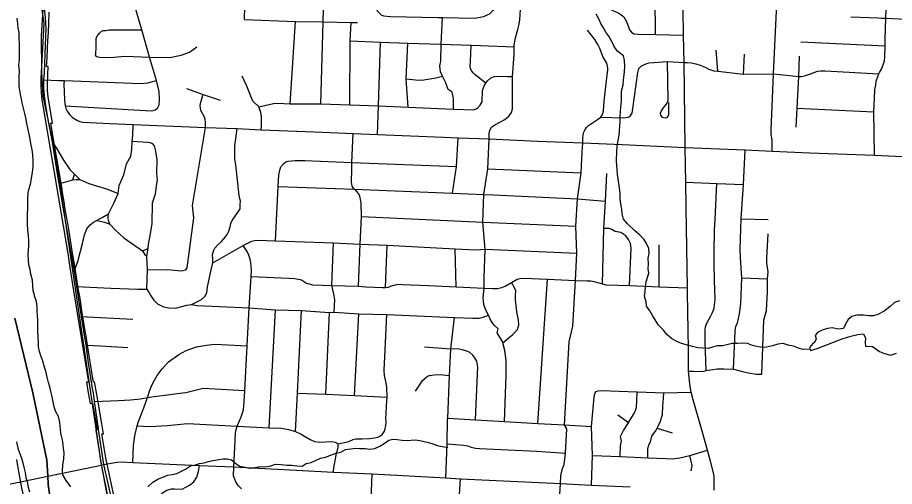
# Model space of a CAD drawing. Extents: x 114604 to 551442, y 316898 to 567001.
# Drawn here: x 179238 to 189903, y 411368 to 417074 of the extents above; entities that cross this region are included whole.
import ezdxf

# ---------------------------------------------------------------- set-up
doc = ezdxf.new("R2010")
doc.units = 0
for name, color, linetype in [('DV_X_County_Line', 7, 'Continuous'), ('GE_P_Alignment_1000_Bearings', 7, 'Continuous'), ('GE_P_Alignment_1000_Stations', 7, 'Continuous'), ('GE_P_Alignment_100_Cardinal_Points', 7, 'Continuous'), ('GE_P_Alignment_100_Stations', 7, 'Continuous'), ('GE_P_Alignment_500_Bearings', 7, 'Continuous'), ('GE_P_Alignment_500_Distances', 7, 'Continuous'), ('MT_X_Edge_Line', 7, 'Continuous'), ('PM_P_Cells', 7, 'Continuous')]:
    doc.layers.add(name, color=color, linetype=linetype)

msp = doc.modelspace()

# ---------------------------------------------------------------- linework, layer by layer
at = {"layer": 'DV_X_County_Line'}
for points in [[(179445, 413688), (179443, 413697), (179430, 413750), (179426, 413809), (179419, 413877), (179400, 413953), (179391, 414007), (179376, 414066), (179370, 414118), (179369, 414190), (179372, 414242), (179375, 414296), (179377, 414356), (179372, 414420), (179363, 414489), (179360, 414559), (179364, 414871), (179369, 414940), (179380, 414994), (179394, 415045), (179420, 415189), (179427, 415258), (179430, 415326), (179423, 415406), (179416, 415462), (179401, 415540), (179391, 415593), (179378, 415655), (179363, 415727), (179352, 415786), (179337, 415854), (179325, 415904), (179310, 415970), (179295, 416035), (179285, 416085), (179274, 416137), (179265, 416187), (179257, 416240), (179256, 416290), (179257, 416356), (179260, 416420), (179255, 416494), (179260, 416560), (179262, 416630), (179263, 416698), (179260, 416749), (179259, 416821), (179256, 416891), (179247, 416947), (179241, 416997), (179232, 417066)], [(179885, 411364), (179828, 411441), (179791, 411508), (179786, 411560), (179789, 411626), (179800, 411704), (179805, 411778), (179799, 411828), (179792, 411880), (179783, 411936), (179764, 412017), (179760, 412067), (179753, 412145), (179736, 412218), (179699, 412286), (179682, 412337), (179671, 412399), (179659, 412457), (179648, 412509), (179629, 412582), (179615, 412632), (179600, 412696), (179583, 412771), (179568, 412821), (179545, 412891), (179520, 412956), (179504, 413012), (179495, 413068), (179492, 413122), (179488, 413185), (179485, 413253), (179484, 413321), (179483, 413393), (179482, 413447), (179478, 413497), (179475, 413551), (179468, 413620), (179445, 413688)], [(179226, 411911), (179243, 411835), (179264, 411779), (179282, 411726), (179297, 411670), (179314, 411602), (179329, 411537), (179338, 411479), (179354, 411427), (179365, 411376), (179382, 411302)]]:
    msp.add_lwpolyline(points, dxfattribs=at)
at = {"layer": 'GE_P_Alignment_1000_Bearings'}
msp.add_lwpolyline([(183377, 402652), (183264, 402983), (183068, 403258), (182763, 403464), (182374, 403682), (182097, 403860), (181943, 404066), (181492, 405348), (181352, 405513), (180694, 406781), (180414, 407235), (180231, 407676), (180146, 407979), (180212, 408450), (180236, 408962), (180421, 410014), (180488, 410346), (180487, 410526), (180258, 411630), (179705, 415400), (179548, 416118), (179532, 416409), (179529, 416851), (179554, 417238)], dxfattribs=at)
at = {"layer": 'GE_P_Alignment_1000_Stations'}
for p, q in [((180147, 412559), (180156, 412506)), ((180283, 411634), (180473, 410798))]:
    msp.add_line(p, q, dxfattribs=at)
for points in [[(179428, 418133), (179476, 417788), (179540, 417362), (179576, 417072), (179584, 416940), (179570, 416631), (179560, 416399), (179555, 416316), (179554, 416212), (179562, 416123), (179575, 416027), (179606, 415829), (179658, 415561), (179715, 415196), (179742, 415054), (179790, 414765), (179873, 414272), (179928, 413983), (179956, 413799), (180013, 413434), (180068, 413087), (180098, 412873), (180147, 412559)], [(180156, 412506), (180172, 412401), (180217, 412072)], [(180217, 412072), (180219, 412061), (180283, 411634)]]:
    msp.add_lwpolyline(points, dxfattribs=at)
at = {"layer": 'GE_P_Alignment_100_Cardinal_Points'}
for p, q in [((186995, 416866), (186990, 417427)), ((182554, 416024), (182618, 417026)), ((187754, 416420), (187734, 416677)), ((188766, 416777), (189788, 416728)), ((188065, 416383), (188079, 416626)), ((184959, 415232), (186091, 415183)), ((179911, 415100), (179931, 415167)), ((188038, 414626), (188368, 414616)), ((180756, 414233), (180825, 414263)), ((183714, 413788), (183732, 414303)), ((184572, 413798), (184559, 414258)), ((187043, 413796), (187043, 414307)), ((188046, 413905), (188359, 413896)), ((185565, 412135), (185683, 413889)), ((182300, 412082), (182374, 413516)), ((182988, 412490), (183032, 413483)), ((180013, 413434), (180641, 413403)), ((183335, 412473), (183388, 413468)), ((184508, 413040), (184186, 413063)), ((186540, 412241), (186669, 412147)), ((187017, 412077), (187201, 412021))]:
    msp.add_line(p, q, dxfattribs=at)
for points in [[(180939, 415972), (180959, 416010), (180964, 416078), (180959, 416173), (180928, 416309), (180844, 416591), (180749, 416922), (180649, 417267), (180600, 417437), (180577, 417482), (180526, 417582), (180410, 417767), (180329, 417917), (180316, 417982), (180305, 418037), (180310, 418099)], [(181997, 417050), (182008, 417367), (182020, 417672), (182053, 418025)], [(189659, 415397), (189651, 415927), (189665, 416187), (189665, 416198), (189676, 416252), (189682, 416300), (189699, 416356), (189714, 416387), (189721, 416403), (189746, 416447), (189764, 416499), (189781, 416547), (189785, 416595), (189788, 416728), (189789, 416810), (189799, 417064), (189811, 417399), (189823, 417741)], [(188415, 415447), (188417, 415512), (188417, 415546), (188415, 415586), (188403, 415651), (188402, 415705), (188431, 416389), (188468, 417155), (188470, 417232), (188454, 417281), (188424, 417329), (188375, 417370), (188302, 417409), (188204, 417449), (188064, 417509), (187954, 417532), (187876, 417558), (187821, 417589), (187754, 417654)], [(182926, 416023), (182954, 417016), (182954, 417020), (182965, 417337)], [(183464, 417334), (183528, 417287), (183569, 417240), (183615, 417151), (183662, 417105), (183688, 417094), (183774, 417085), (184353, 417074), (184407, 417073), (184797, 417066), (184910, 417086), (184985, 417122), (185023, 417163), (185058, 417189), (185100, 417212), (185358, 417203)], [(186455, 417412), (186428, 417362), (186426, 417305), (186426, 417256), (186427, 417225), (186435, 417199), (186466, 417162), (186525, 417137), (186564, 417120), (186610, 417083), (186644, 417027), (186669, 416960), (186681, 416925), (186703, 416894), (186735, 416876), (186784, 416871), (186995, 416866), (187336, 416857)], [(185159, 412158), (185181, 412721), (185182, 412901), (185164, 413021), (185142, 413116), (185140, 413125), (185072, 413238), (185083, 413284), (185036, 413331), (184994, 413389), (184965, 413451), (184932, 413515), (184908, 413581), (184901, 413665), (184912, 413782), (184912, 413908), (184926, 414255), (184896, 414583), (184911, 414920), (184959, 415232), (184972, 415596), (184974, 415657), (184978, 415686), (184985, 415711), (185004, 415739), (185042, 415766), (185164, 415834), (185215, 415875), (185244, 415918), (185259, 415964), (185257, 416357), (185276, 416622), (185276, 416716), (185276, 416738), (185296, 416827), (185322, 416926), (185339, 416992), (185346, 417044), (185356, 417171)], [(187712, 411325), (187711, 411448), (187710, 411494), (187700, 411552), (187665, 411677), (187628, 411808), (187563, 412039), (187455, 412424), (187429, 412516), (187417, 412584), (187409, 412654), (187400, 412771), (187399, 413041), (187386, 413720), (187385, 413784), (187371, 414764), (187367, 415072), (187359, 415493), (187345, 416527), (187336, 416857), (187332, 417167)], [(181997, 417050), (182614, 417026), (182618, 417026), (182954, 417020), (183296, 417013), (183374, 417012)], [(183278, 416011), (183285, 416790), (183296, 417013)], [(184540, 415960), (184540, 416083), (184525, 416164), (184474, 416199), (184447, 416278), (184405, 416359), (184381, 416411), (184375, 416487), (184388, 416544), (184391, 416748), (184407, 417073)], [(189374, 417084), (189703, 417069), (189746, 417067)], [(189746, 417067), (189799, 417064), (190122, 417049), (191335, 417011), (191391, 417009), (191427, 417013), (191476, 417031)], [(180196, 416818), (180208, 416852), (180218, 416864), (180234, 416884), (180246, 416896), (180258, 416909), (180282, 416915), (180312, 416917), (180352, 416923), (180749, 416922)], [(186112, 415550), (186113, 415607), (186117, 415646), (186126, 415677), (186138, 415703), (186158, 415734), (186180, 415760), (186231, 415794), (186290, 415831), (186332, 415863), (186351, 415893), (186366, 415939), (186372, 416055), (186407, 416376), (186416, 416433), (186419, 416457), (186406, 416519), (186357, 416598), (186340, 416642), (186319, 416696), (186296, 416745), (186257, 416805), (186169, 416921)], [(180187, 416612), (180190, 416632), (180192, 416651), (180194, 416692), (180196, 416818)], [(183285, 416790), (183652, 416774), (183985, 416761), (184391, 416748), (184755, 416736), (184868, 416733), (185276, 416716)], [(180187, 416612), (180201, 416600), (180235, 416593), (180363, 416589), (180544, 416603), (180844, 416591), (181090, 416587), (181229, 416615), (181331, 416653), (181417, 416715)], [(183617, 415652), (183630, 415998), (183652, 416774)], [(183987, 415983), (183966, 416327), (183985, 416761)], [(184934, 416273), (184805, 416377), (184778, 416401), (184762, 416422), (184748, 416450), (184743, 416482), (184746, 416542), (184755, 416736)], [(188709, 415739), (188720, 415971), (188739, 416356), (188750, 416602)], [(186332, 415863), (186603, 415854), (186663, 415861), (186689, 415875), (186713, 415911), (186722, 415967), (186780, 416405), (186795, 416453), (186827, 416485)], [(186827, 416485), (186891, 416516), (186921, 416522), (187142, 416539), (187345, 416527), (187384, 416525), (187430, 416522), (187487, 416512), (187540, 416494), (187599, 416470), (187647, 416446), (187708, 416427), (187754, 416420), (188065, 416383), (188431, 416389), (188739, 416356), (188750, 416355), (188774, 416357), (188822, 416367), (188882, 416389), (188936, 416409), (188966, 416419), (189008, 416427), (189062, 416427), (189714, 416387)], [(187154, 416038), (187155, 415924), (187154, 415884), (187138, 415856), (187115, 415850), (187083, 415859), (187060, 415884), (187056, 415910), (187064, 415932), (187090, 415971), (187126, 416016), (187150, 416060), (187142, 416539)], [(182203, 415709), (182205, 415753), (182207, 415830), (182205, 415865), (182195, 415920), (182172, 415987), (182100, 416056), (182025, 416239), (181971, 416359)], [(182172, 415987), (182350, 416029), (182394, 416030), (182554, 416024), (182926, 416023), (183278, 416011), (183630, 415998), (183987, 415983), (184540, 415960), (184786, 415952), (184831, 415971), (184866, 416008), (184890, 416048), (184894, 416184), (184919, 416251), (184934, 416273), (184954, 416302), (184995, 416340), (185037, 416355), (185089, 416362), (185195, 416358), (185257, 416357)], [(183966, 416327), (184077, 416317), (184155, 416313), (184229, 416322), (184326, 416340), (184405, 416359)], [(179555, 416316), (179735, 416309), (179805, 416306), (179803, 416264), (179805, 416165), (179810, 416078), (179813, 416027), (179818, 415998), (179827, 415968), (179837, 415944), (179852, 415919), (179869, 415894), (179887, 415876), (179907, 415859), (179926, 415846), (179947, 415832), (179968, 415819), (179997, 415807), (180029, 415799), (180362, 415784), (180646, 415774), (181524, 415736), (181909, 415722), (182203, 415709), (182851, 415682), (183319, 415664), (183617, 415652), (184419, 415617), (184596, 415610), (184972, 415596), (185561, 415571), (186112, 415550), (186592, 415530), (187359, 415493), (187564, 415484), (188089, 415462), (188415, 415447), (188874, 415428), (189659, 415397), (190262, 415371)], [(179805, 416306), (180739, 416272), (180821, 416278), (180928, 416309)], [(181291, 416210), (181496, 416136), (181703, 416068)], [(181283, 414002), (181302, 414030), (181382, 414637), (181366, 414788), (181524, 415736), (181524, 415801), (181521, 415831), (181513, 415862), (181485, 415916), (181468, 415943), (181462, 415974), (181461, 416004), (181466, 416042), (181496, 416136)], [(179818, 415998), (180864, 415937), (180886, 415942), (180912, 415952), (180939, 415972)], [(188720, 415971), (188885, 415964), (189651, 415927)], [(179928, 413983), (179972, 414106), (180027, 414325), (180053, 414431), (180082, 414502), (180121, 414552), (180163, 414585), (180199, 414602), (180267, 414639), (180343, 414686), (180370, 414735), (180414, 414825), (180462, 414931), (180476, 415030), (180530, 415158), (180564, 415295), (180615, 415387), (180627, 415469), (180634, 415566), (180639, 415638), (180646, 415774)], [(179956, 413799), (180371, 413780), (180703, 413767), (180731, 413768), (180812, 413767), (180822, 413747), (180838, 413725), (180861, 413686), (180897, 413635), (180941, 413590), (181014, 413555), (181079, 413541), (181158, 413539), (181297, 413573), (181352, 413583), (181477, 413644), (181517, 413678), (181539, 413722), (181550, 413796), (181592, 414005), (181615, 414090), (181614, 414137), (181608, 414189), (181624, 414244), (181637, 414269), (181669, 414305), (181718, 414349), (181749, 414379), (181789, 414432), (181809, 414475), (181823, 414526), (181834, 414568), (181849, 414605), (181875, 414643), (181947, 414747), (181947, 414797), (181948, 414839), (181933, 414909), (181891, 415283), (181880, 415356), (181879, 415433), (181881, 415512), (181894, 415596), (181909, 415722)], [(183384, 413806), (183407, 414317), (183421, 414651), (183419, 414820), (183411, 414860), (183403, 414882), (183387, 414927), (183361, 414961), (183333, 414987), (183308, 415022), (183298, 415069), (183303, 415226), (183304, 415309), (183319, 415664)], [(184527, 414936), (184575, 415260), (184596, 415610)], [(179658, 415561), (179718, 415474), (179798, 415337), (179876, 415226), (179931, 415167), (179959, 415138), (179994, 415104), (180105, 415053), (180333, 414985), (180462, 414931)], [(180812, 413767), (180818, 414005), (180809, 414170), (180825, 414263), (180832, 414315), (180850, 414416), (180876, 414568), (180880, 414818), (180914, 414930), (180933, 415051), (180941, 415093), (180933, 415175), (180937, 415346), (180915, 415464), (180902, 415511), (180885, 415535), (180853, 415548), (180817, 415555), (180634, 415566)], [(185820, 411073), (185841, 411404), (185844, 411503), (185865, 411585), (185881, 411624), (185891, 411664), (185903, 411773), (185917, 412071), (185889, 412117), (185947, 413128), (185991, 413318), (186024, 413875), (186040, 414208), (186029, 414534), (186050, 414869), (186091, 415183), (186105, 415434), (186112, 415550)], [(187944, 412794), (187967, 413257), (187975, 413318), (187992, 413353), (188020, 413468), (188034, 413590), (188046, 413905), (188030, 414148), (188026, 414261), (188038, 414626), (188065, 415042), (188089, 415462)], [(182377, 414358), (182407, 415016), (182414, 415159), (182427, 415217), (182440, 415255), (182471, 415292)], [(182471, 415292), (182503, 415319), (182528, 415325), (182568, 415328), (182614, 415335), (182732, 415335), (183304, 415309), (184575, 415260)], [(179742, 415054), (179796, 415067), (179911, 415100), (179952, 415103), (179994, 415104)], [(186351, 413832), (186370, 414507), (186388, 414840), (186405, 415174)], [(182407, 415016), (183333, 414987), (184527, 414936), (184911, 414920), (185025, 414915), (186050, 414869), (186388, 414840)], [(187367, 415072), (187744, 415055), (188065, 415042)], [(187611, 412779), (187601, 413126), (187601, 413193), (187600, 413239), (187601, 413276), (187605, 413309), (187616, 413345), (187644, 413400), (187664, 413438), (187689, 413483), (187709, 413538), (187716, 413576), (187724, 413641), (187713, 413877), (187712, 414071), (187710, 414218), (187714, 414490), (187721, 414615), (187744, 415055)], [(180359, 414558), (180345, 414604), (180340, 414644), (180343, 414686)], [(183421, 414651), (184896, 414583), (184903, 414583), (186029, 414534)], [(180199, 414602), (180241, 414597), (180295, 414583), (180359, 414558), (180434, 414482), (180531, 414392), (180756, 414233), (180782, 414195), (180809, 414170)], [(186681, 413813), (186699, 414268), (186693, 414326), (186669, 414373), (186634, 414417), (186577, 414457), (186508, 414471), (186467, 414493), (186433, 414505), (186370, 414507)], [(188289, 412733), (188316, 413393), (188347, 413508), (188360, 413737), (188359, 413896), (188367, 413978), (188351, 414084), (188351, 414145), (188366, 414443)], [(181615, 414090), (181984, 414299), (182089, 414354), (182120, 414360), (182164, 414366), (182377, 414358), (183081, 414331), (183407, 414317), (183732, 414303), (184555, 414258), (184559, 414258), (184810, 414249), (184926, 414255), (186040, 414208)], [(183087, 413490), (183098, 413642), (183086, 413709), (183062, 413812), (183081, 414331)], [(182080, 413921), (182082, 413995), (182076, 414094), (182068, 414135), (182050, 414183), (182030, 414227), (181984, 414299)], [(180818, 414005), (181066, 414006), (181229, 413991), (181283, 414002)], [(181963, 411339), (181927, 411374), (181892, 411423), (181866, 411499), (181868, 411606), (181884, 411926), (181887, 412022), (181895, 412061), (181910, 412103), (181936, 412166), (181959, 412217), (181986, 412300), (181996, 412398), (182002, 412536), (182031, 413081), (182056, 413540), (182080, 413921)], [(182080, 413921), (182536, 413904), (182611, 413900), (182690, 413881), (182753, 413843), (182825, 413820), (183062, 413812), (183384, 413806), (183475, 413797), (183675, 413789), (183714, 413788), (183745, 413794), (183789, 413808), (183829, 413823), (183863, 413829), (183916, 413827), (184236, 413813), (184572, 413798), (184912, 413782), (185019, 413776), (185070, 413778), (185127, 413789), (185168, 413807), (185246, 413848), (185316, 413891), (185348, 413898), (185394, 413902), (185683, 413889), (186024, 413875), (186165, 413871), (186210, 413868), (186250, 413862), (186290, 413848), (186351, 413832), (186395, 413822), (186681, 413813), (187043, 413796), (187385, 413784)], [(185142, 413116), (185221, 413185), (185260, 413219), (185317, 413279), (185333, 413335), (185331, 413392), (185312, 413491), (185302, 413570), (185295, 413636), (185294, 413692), (185297, 413749), (185282, 413785), (185246, 413848)], [(181352, 413583), (181424, 413570), (182056, 413540), (182374, 413516), (182691, 413507), (183032, 413483), (183087, 413490), (183388, 413468), (183731, 413461), (184553, 413425), (184777, 413417), (184854, 413416), (184901, 413426), (184965, 413451)], [(182617, 412037), (182642, 412504), (182691, 413507)], [(183732, 412453), (183731, 412575), (183716, 412646), (183701, 412719), (183698, 412783), (183710, 413031), (183731, 413461)], [(184447, 411475), (184465, 411885), (184469, 412191), (184470, 412197), (184493, 412717), (184508, 413040), (184508, 413043), (184553, 413425)], [(180068, 413087), (180247, 413078), (180578, 413057)], [(180641, 411661), (180648, 411867), (180663, 411985), (180693, 412104), (180709, 412158), (180773, 412324), (180818, 412449), (180849, 412539), (180878, 412617), (180902, 412661), (180935, 412717), (180997, 412801), (181073, 412884), (181198, 412975), (181287, 413023), (181416, 413065), (181536, 413088), (181632, 413098), (182031, 413081)], [(184807, 412178), (184833, 412735), (184838, 412821), (184824, 412891), (184798, 412932), (184775, 412964), (184739, 412996), (184704, 413015), (184650, 413032), (184590, 413041), (184508, 413040)], [(184076, 412528), (184134, 412614), (184165, 412656), (184197, 412687), (184222, 412709), (184248, 412720), (184306, 412727), (184378, 412732), (184493, 412717)], [(187400, 412771), (187457, 412770), (187565, 412768), (187611, 412779), (187692, 412793), (187745, 412799), (187829, 412800), (187944, 412794), (188040, 412769), (188124, 412749), (188225, 412735), (188289, 412733)], [(180172, 412401), (180464, 412415), (180611, 412424), (180735, 412435), (180818, 412449), (180899, 412462), (181063, 412481), (181178, 412501), (181286, 412513), (181496, 412564), (182002, 412536)], [(186217, 411383), (186232, 411743), (186220, 412099), (186250, 412454), (186256, 412482), (186273, 412523)], [(186273, 412523), (186301, 412533), (186335, 412534), (186773, 412520), (186778, 412520), (187098, 412508), (187429, 412516)], [(186569, 411733), (186573, 411864), (186582, 411924), (186570, 411975), (186607, 412048), (186667, 412143), (186669, 412147), (186737, 412257), (186754, 412291), (186764, 412329), (186768, 412404), (186773, 412520)], [(182642, 412504), (182988, 412490), (183335, 412473), (183732, 412453)], [(183705, 412055), (183718, 412111), (183720, 412152), (183719, 412193), (183720, 412261), (183726, 412342), (183729, 412408), (183732, 412453)], [(186903, 411715), (186904, 411823), (186915, 411874), (186934, 411912), (186952, 411978), (187006, 412055), (187017, 412077), (187029, 412102), (187058, 412161), (187081, 412243), (187087, 412345), (187093, 412444), (187098, 412508)], [(184470, 412197), (184807, 412178), (185159, 412158), (185565, 412135), (185889, 412117), (186220, 412099)], [(180693, 412104), (180848, 412097), (181060, 412108), (181306, 412136), (181910, 412103), (182300, 412082), (182447, 412077), (182535, 412063), (182617, 412037), (182688, 412003), (182747, 411968), (182796, 411938)], [(182796, 411938), (182848, 411917), (182909, 411909), (182985, 411913), (183055, 411914), (183100, 411905), (183137, 411885), (183171, 411894), (183216, 411904), (183266, 411916), (183319, 411938), (183352, 411948), (183428, 411948), (183519, 411953), (183581, 411961), (183621, 411969), (183653, 411984), (183675, 412005), (183699, 412042), (183705, 412055)], [(183079, 411540), (183084, 411597), (183106, 411699), (183119, 411778), (183130, 411808), (183137, 411842), (183137, 411885)], [(184465, 411885), (184666, 411871), (184710, 411862), (184755, 411846), (184806, 411835), (184860, 411829), (185551, 411796), (185903, 411773)], [(186232, 411743), (186569, 411733), (186903, 411715), (187124, 411709), (187203, 411706), (187292, 411716), (187415, 411744), (187628, 411808)], [(187429, 411558), (187441, 411623), (187415, 411744)], [(180779, 409476), (180853, 409821), (180913, 410145), (180939, 410398), (180948, 410515), (180971, 410578), (180979, 410648), (180971, 410742), (180954, 410861), (180900, 411047), (180900, 411101), (180906, 411137), (180925, 411192), (180957, 411240), (181002, 411289), (181055, 411322), (181111, 411338), (181145, 411339), (181239, 411335), (181330, 411383), (181383, 411425), (181420, 411483), (181440, 411550), (181451, 411622)], [(183445, 409348), (183463, 409698), (183479, 410002), (183481, 410247), (183491, 410518), (183493, 410550), (183529, 410904), (183540, 411206), (183551, 411520)], [(184521, 409283), (184535, 409596), (184547, 409947), (184563, 410184), (184577, 410490), (184592, 410811), (184606, 411147), (184627, 411462)]]:
    msp.add_lwpolyline(points, dxfattribs=at)
at = {"layer": 'GE_P_Alignment_100_Stations'}
for points in [[(179454, 417728), (179557, 417001), (179542, 416700), (179522, 416332), (179521, 416245), (179525, 416159), (179533, 416072), (179549, 415977), (179678, 415212), (179848, 414202), (179873, 414034), (179920, 413750), (180101, 412639), (180076, 412637), (180097, 412508), (180123, 412378), (180149, 412380), (180208, 412060), (180189, 412052), (180255, 411638), (180406, 410834)], [(180422, 411207), (180369, 411449), (180341, 411582), (180312, 411715), (180280, 411911), (180265, 412009), (180283, 412010), (180263, 412129), (180244, 412247), (180226, 412351), (180207, 412463), (180203, 412487), (180176, 412643), (180163, 412638), (180147, 412731), (180126, 412860), (180110, 412958), (180094, 413061), (180086, 413109), (180076, 413175), (180062, 413259), (180050, 413333), (180038, 413406), (180030, 413456), (180017, 413535), (180006, 413604), (179994, 413678), (179981, 413755), (179930, 414074), (179908, 414207), (179895, 414286), (179852, 414546), (179834, 414653), (179819, 414741), (179805, 414830), (179790, 414921), (179775, 415010), (179669, 415637), (179644, 415789), (179663, 415788), (179658, 415817), (179623, 416031), (179611, 416108), (179604, 416185), (179602, 416263), (179607, 416377), (179612, 416476), (179592, 416477), (179597, 416582), (179602, 416687), (179603, 416701), (179608, 416792), (179613, 416897), (179618, 417002), (179624, 417138)], [(178974, 411068), (179332, 411053), (179329, 411167), (179291, 411350), (179264, 411504), (179242, 411621), (179228, 411698)]]:
    msp.add_lwpolyline(points, dxfattribs=at)
at = {"layer": 'GE_P_Alignment_500_Bearings'}
for p, q in [((180234, 411624), (180283, 411634)), ((180283, 411634), (180334, 411644))]:
    msp.add_line(p, q, dxfattribs=at)
for points in [[(180334, 411644), (180446, 411665), (180499, 411668), (180641, 411661), (181451, 411622), (181868, 411606), (183079, 411540), (183551, 411520), (184447, 411475), (184627, 411462), (185841, 411404), (186217, 411383), (186689, 411365)], [(179725, 411518), (180219, 411621), (180234, 411624)], [(179265, 411422), (179275, 411424), (179608, 411493), (179705, 411514), (179710, 411515), (179725, 411518)], [(179010, 411371), (179255, 411420), (179265, 411422)]]:
    msp.add_lwpolyline(points, dxfattribs=at)
at = {"layer": 'GE_P_Alignment_500_Distances'}
for points in [[(179205, 413415), (179425, 412508), (179596, 411689), (179606, 411496), (179612, 411393), (179655, 411084)], [(179655, 411084), (179612, 411393), (179606, 411496), (179596, 411689), (179425, 412508), (179205, 413415)]]:
    msp.add_lwpolyline(points, dxfattribs=at)
at = {"layer": 'MT_X_Edge_Line'}
msp.add_lwpolyline([(189965, 413626), (189903, 413607), (189852, 413557), (189778, 413501), (189702, 413462), (189646, 413446), (189592, 413446), (189528, 413453), (189449, 413452), (189383, 413434), (189339, 413398), (189307, 413342), (189282, 413292), (189220, 413283), (189150, 413297), (189088, 413292), (189024, 413268), (188966, 413241), (188940, 413205), (188951, 413165), (188931, 413119), (188915, 413111), (188885, 413081), (188869, 413051), (188880, 413023), (188961, 413048), (189161, 413123), (189266, 413164), (189374, 413197), (189456, 413219), (189526, 413226), (189550, 413174), (189545, 413114), (189551, 413076), (189635, 413073), (189719, 413010), (189783, 412984), (189853, 412967), (189929, 412988)], dxfattribs=at)
at = {"layer": 'PM_P_Cells'}
for points in [[(188874, 413039), (188788, 413033), (188734, 413050), (188675, 413074), (188609, 413089), (188551, 413106), (188485, 413098), (188420, 413080), (188346, 413061), (188294, 413059), (188230, 413070), (188176, 413084), (188114, 413109), (188050, 413113), (187994, 413108), (187928, 413106), (187864, 413093), (187812, 413081), (187748, 413078), (187690, 413062), (187636, 413046), (187572, 413051), (187510, 413055), (187448, 413072), (187384, 413087), (187314, 413109), (187256, 413132), (187192, 413170), (187136, 413219), (187095, 413269), (187033, 413330), (186991, 413394), (186960, 413447), (186928, 413505), (186888, 413560), (186883, 413616), (186863, 413684), (186870, 413742), (186876, 413795), (186884, 413857), (186899, 413911), (186915, 413963), (186909, 414015), (186910, 414073), (186906, 414147), (186918, 414203), (186917, 414262), (186887, 414324), (186854, 414378), (186798, 414435), (186740, 414484), (186655, 414565), (186609, 414619), (186591, 414685), (186586, 414742), (186574, 414806), (186566, 414864), (186569, 414930), (186559, 415001), (186550, 415053), (186544, 415109), (186534, 415165), (186529, 415222), (186525, 415272), (186523, 415324), (186528, 415444), (186532, 415508), (186543, 415576), (186553, 415641), (186558, 415693), (186562, 415753), (186566, 415807), (186567, 415865), (186573, 415929), (186577, 415989), (186584, 416052), (186582, 416102), (186585, 416176), (186605, 416254), (186609, 416312), (186620, 416412), (186625, 416483), (186621, 416549), (186607, 416607), (186540, 416662), (186498, 416714), (186462, 416789), (186431, 416845), (186393, 416896), (186365, 416948), (186332, 417002), (186306, 417059), (186274, 417113)], [(180823, 411364), (180883, 411421), (180943, 411455), (181012, 411487), (181066, 411504), (181120, 411514), (181174, 411525), (181226, 411551), (181280, 411577), (181343, 411618), (181401, 411632), (181453, 411646), (181507, 411655), (181561, 411673), (181619, 411683), (181687, 411696), (181737, 411704), (181787, 411703), (181839, 411693), (181891, 411646), (181943, 411616), (182005, 411603), (182063, 411591), (182129, 411600), (182191, 411612), (182255, 411607), (182317, 411621), (182377, 411641), (182443, 411634), (182519, 411628), (182570, 411629), (182634, 411619), (182698, 411616), (182750, 411646), (182810, 411659), (182860, 411685), (182922, 411713), (182982, 411724), (183037, 411746), (183099, 411768), (183171, 411787), (183227, 411819), (183293, 411826), (183349, 411832), (183399, 411831), (183467, 411829), (183523, 411820), (183585, 411830), (183646, 411858), (183698, 411891), (183752, 411933), (183804, 411943), (183856, 411938), (183914, 411932), (183974, 411927), (184074, 411935), (184130, 411928), (184184, 411916), (184236, 411901), (184290, 411885), (184342, 411868), (184402, 411856), (184456, 411845), (184470, 411845)]]:
    msp.add_lwpolyline(points, dxfattribs=at)

doc.saveas('drawing.dxf')
